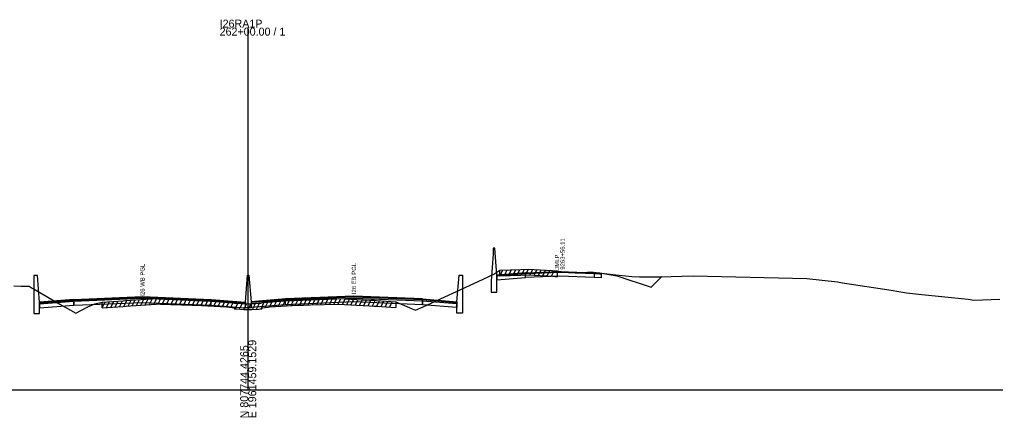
# Model space of a CAD drawing. Extents: x 1017 to 19997, y -1947 to 50737.
# Drawn here: x 10520 to 10861.4, y 11990.3 to 12129.5 of the extents above; entities that cross this region are included whole.
import ezdxf

# ---------------------------------------------------------------- set-up
doc = ezdxf.new("R2010")
doc.units = 0
for name, color, linetype in [('RD_GPK_XS_Cell', 7, 'Continuous'), ('RD_XS_Base', 7, 'Continuous'), ('RD_XS_ExGround', 7, 'Continuous'), ('RD_XS_ExPaveRet', 7, 'Continuous'), ('RD_XS_Greenside', 7, 'Continuous'), ('RD_XS_MedBWall', 7, 'Continuous'), ('RD_XS_Pave', 7, 'Continuous'), ('RD_XS_PaveOvlay', 7, 'Continuous'), ('RD_XS_TieSlope', 7, 'Continuous'), ('RD_XS_TX_Notes', 7, 'Continuous')]:
    doc.layers.add(name, color=color, linetype=linetype)

msp = doc.modelspace()

# ---------------------------------------------------------------- linework, layer by layer
at = {"layer": 'RD_GPK_XS_Cell'}
for p, q in [((10600, 12000), (10600, 12126.71)), ((10000, 12000), (10600, 12000)), ((10600, 12000), (11200, 12000))]:
    msp.add_line(p, q, dxfattribs=at)
at = {"layer": 'RD_XS_Base'}
for points in [[(10697, 12040.64), (10687, 12039.84)], [(10687, 12039.84), (10687, 12038.51)], [(10687, 12038.51), (10697, 12039.31)], [(10697, 12040.64), (10709, 12041.12), (10721, 12040.64)], [(10697, 12039.31), (10697, 12040.64)], [(10721, 12039.33), (10709, 12039.79), (10697, 12039.31)], [(10721, 12040.64), (10721, 12039.33)], [(10721, 12040.64), (10723, 12040.56), (10723.5, 12040.54)], [(10723.5, 12039.21), (10721, 12039.33)], [(10723.5, 12040.54), (10723.5, 12039.21)], [(10539, 12030.94), (10527, 12029.98)], [(10527, 12029.98), (10527, 12028.64)], [(10527, 12028.64), (10539, 12029.6)], [(10539, 12029.6), (10539, 12030.94)], [(10539.05, 12029.6), (10539, 12029.6)], [(10539.05, 12030.94), (10539.05, 12029.6)], [(10539.05, 12029.6), (10563, 12030.57), (10587, 12029.6)], [(10587, 12029.6), (10587, 12030.94)], [(10599, 12030), (10587, 12030.94)], [(10587, 12029.6), (10599, 12028.66)], [(10599, 12028.66), (10599, 12030)], [(10601, 12028.82), (10601, 12030.16)], [(10613, 12029.76), (10601, 12028.82)], [(10613, 12029.76), (10613, 12031.1)], [(10660.95, 12029.76), (10637, 12030.73), (10613, 12029.76)], [(10660.95, 12029.76), (10660.95, 12031.1)], [(10661, 12029.76), (10660.95, 12029.76)], [(10661, 12031.1), (10661, 12029.76)], [(10661, 12031.09), (10673, 12030.13)], [(10661, 12029.75), (10661, 12031.09)], [(10673, 12028.79), (10661, 12029.75)], [(10673, 12030.13), (10673, 12028.79)]]:
    msp.add_lwpolyline(points, dxfattribs=at)
at = {"layer": 'RD_XS_ExGround'}
msp.add_lwpolyline([(10518, 12036.42), (10520.5, 12036.3), (10523.35, 12036.2), (10524.46, 12035.51), (10525.12, 12035.21), (10534.14, 12029.92), (10539.74, 12026.82), (10543.84, 12029.05), (10546.37, 12030.07), (10548.96, 12030.65), (10556.31, 12031.17), (10557.08, 12031.22), (10567.8, 12031.97), (10568.48, 12032.02), (10569.34, 12031.99), (10580.28, 12031.62), (10583.62, 12031.47), (10592.44, 12031.08), (10594.37, 12030.82), (10595.02, 12030.74), (10595.17, 12030.35), (10595.99, 12030.28), (10598.5, 12030.13), (10600, 12030.11), (10600.63, 12030.1), (10601.31, 12030.09), (10603.71, 12030.26), (10604.41, 12030.3), (10604.82, 12030.37), (10604.99, 12030.7), (10607.02, 12030.94), (10607.5, 12031), (10617.42, 12031.55), (10619.36, 12031.66), (10621.8, 12031.72), (10631.53, 12031.95), (10642.42, 12031.39), (10644.04, 12031.31), (10644.87, 12031.25), (10651.6, 12030.81), (10656.35, 12028.81), (10657.39, 12028.37), (10658.58, 12027.87), (10661.2, 12029.06), (10680.42, 12037.84), (10685.96, 12040.5), (10688.06, 12041.85), (10695.33, 12042.08), (10697.94, 12042.24), (10706.41, 12041.72), (10708.12, 12041.57), (10708.71, 12041.54), (10710.29, 12041.32), (10714.39, 12040.95), (10716.52, 12040.91), (10719.9, 12041.24), (10727.58, 12040.37), (10734.17, 12039.66), (10736.87, 12039.56), (10744.13, 12039.55), (10755.7, 12039.84), (10795.46, 12038.91), (10806.19, 12037.79), (10807.85, 12037.47), (10824.88, 12034.81), (10830.34, 12033.91), (10834.52, 12033.49), (10851.92, 12031.67), (10853.9, 12031.41), (10862.97, 12031.65)], dxfattribs=at)
at = {"layer": 'RD_XS_ExPaveRet'}
for p, q in [((10688.06, 12039.85), (10689.08, 12041.88)), ((10689.56, 12039.9), (10690.58, 12041.93)), ((10691.06, 12039.95), (10692.08, 12041.98)), ((10692.56, 12039.99), (10693.58, 12042.02)), ((10694.06, 12040.04), (10695.08, 12042.07)), ((10695.56, 12040.09), (10696.6, 12042.15)), ((10697.06, 12040.18), (10698.09, 12042.23)), ((10698.56, 12040.2), (10699.53, 12042.14)), ((10700.06, 12040.11), (10701.03, 12042.05)), ((10701.56, 12040.01), (10702.53, 12041.95)), ((10688.06, 12039.85), (10688.06, 12041.85)), ((10688.06, 12039.85), (10695.33, 12040.08)), ((10695.33, 12040.08), (10697.94, 12040.24)), ((10697.94, 12040.24), (10706.41, 12039.72)), ((10703.06, 12039.92), (10704.03, 12041.86)), ((10704.56, 12039.83), (10705.53, 12041.77)), ((10706.06, 12039.74), (10707.03, 12041.66)), ((10706.41, 12039.72), (10708.12, 12039.57)), ((10708.12, 12041.57), (10708.12, 12039.57)), ((10562.46, 12029.6), (10563.5, 12031.67)), ((10563.96, 12029.7), (10565, 12031.78)), ((10565.46, 12029.81), (10566.5, 12031.88)), ((10566.96, 12029.91), (10568, 12031.99)), ((10568.46, 12030.02), (10569.44, 12031.99)), ((10569.96, 12029.97), (10570.94, 12031.94)), ((10571.46, 12029.92), (10572.44, 12031.89)), ((10572.96, 12029.87), (10573.94, 12031.84)), ((10574.46, 12029.82), (10575.44, 12031.78)), ((10575.96, 12029.77), (10576.94, 12031.73)), ((10577.46, 12029.72), (10578.44, 12031.68)), ((10617.96, 12029.58), (10618.99, 12031.64)), ((10619.46, 12029.67), (10620.47, 12031.69)), ((10620.96, 12029.7), (10621.97, 12031.72)), ((10622.46, 12029.73), (10623.47, 12031.76)), ((10623.96, 12029.77), (10624.97, 12031.79)), ((10625.46, 12029.8), (10626.47, 12031.83)), ((10626.96, 12029.84), (10627.97, 12031.87)), ((10628.46, 12029.88), (10629.47, 12031.9)), ((10629.96, 12029.91), (10630.97, 12031.94)), ((10631.46, 12029.95), (10632.44, 12031.9)), ((10632.96, 12029.88), (10633.94, 12031.83)), ((10634.46, 12029.8), (10635.44, 12031.75)), ((10635.96, 12029.72), (10636.94, 12031.67)), ((10548.96, 12028.65), (10550, 12030.72)), ((10548.96, 12028.65), (10548.96, 12030.65)), ((10548.96, 12028.65), (10556.31, 12029.17)), ((10550.46, 12028.76), (10551.5, 12030.83)), ((10551.96, 12028.86), (10553, 12030.93)), ((10553.46, 12028.97), (10554.5, 12031.04)), ((10554.96, 12029.07), (10556, 12031.15)), ((10556.31, 12029.17), (10557.08, 12029.22)), ((10556.46, 12029.18), (10557.5, 12031.25)), ((10557.08, 12029.22), (10567.8, 12029.97)), ((10557.96, 12029.28), (10559, 12031.36)), ((10559.46, 12029.39), (10560.5, 12031.46)), ((10560.96, 12029.49), (10562, 12031.57)), ((10567.8, 12029.97), (10568.48, 12030.02)), ((10568.48, 12030.02), (10569.34, 12029.99)), ((10569.34, 12029.99), (10580.28, 12029.62)), ((10578.96, 12029.67), (10579.94, 12031.63)), ((10580.28, 12029.62), (10583.62, 12029.47)), ((10580.46, 12029.61), (10581.44, 12031.57)), ((10581.96, 12029.55), (10582.94, 12031.5)), ((10583.46, 12029.48), (10584.44, 12031.44)), ((10583.62, 12029.47), (10592.44, 12029.08)), ((10584.96, 12029.41), (10585.94, 12031.37)), ((10586.46, 12029.35), (10587.44, 12031.3)), ((10587.96, 12029.28), (10588.94, 12031.24)), ((10589.46, 12029.21), (10590.44, 12031.17)), ((10590.96, 12029.15), (10591.94, 12031.1)), ((10592.44, 12029.08), (10594.37, 12028.82)), ((10592.46, 12029.08), (10593.4, 12030.95)), ((10593.96, 12028.87), (10594.9, 12030.75)), ((10594.37, 12028.82), (10595.02, 12028.74)), ((10595.02, 12028.74), (10595.17, 12028.35)), ((10595.17, 12028.35), (10595.99, 12028.28)), ((10595.46, 12028.32), (10596.43, 12030.26)), ((10595.99, 12028.28), (10598.5, 12028.13)), ((10596.96, 12028.23), (10597.93, 12030.17)), ((10598.46, 12028.14), (10599.45, 12030.12)), ((10599.96, 12028.11), (10600.95, 12030.09)), ((10601.31, 12028.09), (10603.71, 12028.26)), ((10601.46, 12028.1), (10602.5, 12030.17)), ((10602.96, 12028.2), (10604, 12030.28)), ((10603.71, 12028.26), (10604.41, 12028.3)), ((10604.41, 12028.3), (10604.82, 12028.37)), ((10604.46, 12028.31), (10605.7, 12030.79)), ((10604.82, 12028.37), (10604.99, 12028.7)), ((10604.99, 12028.7), (10607.02, 12028.94)), ((10605.96, 12028.82), (10607.02, 12030.94)), ((10607.02, 12028.94), (10607.5, 12029)), ((10607.46, 12029), (10608.49, 12031.06)), ((10607.5, 12029), (10617.42, 12029.55)), ((10608.96, 12029.08), (10609.99, 12031.14)), ((10610.46, 12029.17), (10611.49, 12031.22)), ((10611.96, 12029.25), (10612.99, 12031.31)), ((10613.46, 12029.33), (10614.49, 12031.39)), ((10614.96, 12029.41), (10615.99, 12031.47)), ((10616.46, 12029.5), (10617.49, 12031.55)), ((10617.42, 12029.55), (10619.36, 12029.66)), ((10619.36, 12029.66), (10621.8, 12029.72)), ((10621.8, 12029.72), (10631.53, 12029.95)), ((10631.53, 12029.95), (10642.42, 12029.39)), ((10637.46, 12029.65), (10638.44, 12031.6)), ((10638.96, 12029.57), (10639.94, 12031.52)), ((10640.46, 12029.49), (10641.44, 12031.44)), ((10641.96, 12029.42), (10642.94, 12031.37)), ((10642.42, 12029.39), (10644.04, 12029.31)), ((10643.46, 12029.34), (10644.43, 12031.29)), ((10644.04, 12029.31), (10644.87, 12029.25)), ((10644.87, 12029.25), (10651.6, 12028.81)), ((10644.96, 12029.25), (10645.93, 12031.18)), ((10646.46, 12029.15), (10647.43, 12031.08)), ((10647.96, 12029.05), (10648.93, 12030.98)), ((10649.46, 12028.95), (10650.43, 12030.88)), ((10651.6, 12030.81), (10651.6, 12028.81)), ((10598.5, 12028.13), (10600, 12028.11)), ((10600, 12028.11), (10600.63, 12028.1)), ((10600.63, 12028.1), (10601.31, 12028.09))]:
    msp.add_line(p, q, dxfattribs=at)
at = {"layer": 'RD_XS_Greenside'}
for points in [[(10723, 12040.88), (10729, 12039.92)], [(10729, 12039.92), (10741, 12035.92)]]:
    msp.add_lwpolyline(points, dxfattribs=at)
at = {"layer": 'RD_XS_MedBWall'}
for points in [[(10687, 12040.16), (10686.25, 12049.5), (10685.75, 12049.5)], [(10685.75, 12049.5), (10685.75, 12047.5)], [(10685.75, 12047.5), (10685, 12038.16)], [(10527, 12030.66), (10526.25, 12040), (10525, 12040)], [(10525, 12040), (10525, 12026.66)], [(10599, 12030.66), (10599.75, 12040.15), (10600.25, 12040.15), (10601, 12030.81)], [(10673, 12030.81), (10673.75, 12040.15), (10675, 12040.15)], [(10675, 12040.15), (10675, 12026.81)], [(10687, 12034.16), (10687, 12040.16)], [(10685, 12038.16), (10685, 12034.16)], [(10685, 12034.16), (10687, 12034.16)], [(10527, 12026.66), (10527, 12030.66)], [(10599, 12028.66), (10599, 12030.66)], [(10601, 12028.66), (10599, 12028.66)], [(10601, 12030.81), (10601, 12028.66)], [(10673, 12026.81), (10673, 12030.81)], [(10525, 12026.66), (10527, 12026.66)], [(10675, 12026.81), (10673, 12026.81)]]:
    msp.add_lwpolyline(points, dxfattribs=at)
at = {"layer": 'RD_XS_Pave'}
for points in [[(10539.05, 12031.28), (10563, 12032.24), (10587, 12031.28)], [(10587, 12030.94), (10563, 12031.91), (10539.05, 12030.94)], [(10660.95, 12031.44), (10637, 12032.4), (10613, 12031.44)], [(10613, 12031.1), (10637, 12032.07), (10660.95, 12031.1)], [(10539, 12031.28), (10527, 12030.32)], [(10527, 12030.32), (10527, 12029.98)], [(10539, 12030.94), (10539, 12031.28)], [(10539.05, 12030.94), (10539, 12030.94)], [(10539.05, 12030.94), (10539.05, 12031.28)], [(10587, 12031.28), (10587, 12030.94)], [(10587, 12031.28), (10599, 12030.34)], [(10599, 12030.34), (10599, 12030)], [(10613, 12031.44), (10601, 12030.5)], [(10601, 12030.16), (10613, 12031.1)], [(10601, 12030.5), (10601, 12030.16)], [(10613, 12031.44), (10613, 12031.1)], [(10660.95, 12031.1), (10660.95, 12031.44)], [(10660.95, 12031.44), (10661, 12031.44)], [(10661, 12031.1), (10660.95, 12031.1)], [(10661, 12031.44), (10661, 12031.1)], [(10661, 12031.09), (10661, 12031.43)], [(10673, 12030.47), (10673, 12030.13)]]:
    msp.add_lwpolyline(points, dxfattribs=at)
at = {"layer": 'RD_XS_PaveOvlay'}
for points in [[(10697, 12040.96), (10687, 12040.16)], [(10687, 12039.84), (10697, 12040.64)], [(10687, 12040.16), (10687, 12039.84)], [(10697, 12040.96), (10709, 12041.44), (10721, 12040.96)], [(10721, 12040.64), (10709, 12041.12), (10697, 12040.64)], [(10697, 12040.64), (10697, 12040.96)], [(10721, 12040.96), (10721, 12040.64)], [(10721, 12040.96), (10723, 12040.88)], [(10723, 12040.56), (10721, 12040.64)], [(10723, 12040.88), (10723, 12040.56)], [(10539.05, 12031.62), (10563, 12032.58), (10587, 12031.62)], [(10613, 12031.77), (10601, 12030.81)], [(10660.95, 12031.78), (10637, 12032.73), (10613, 12031.77)], [(10613, 12031.77), (10613, 12031.44)], [(10660.95, 12031.44), (10660.95, 12031.78)], [(10660.95, 12031.78), (10661, 12031.77)], [(10661, 12031.77), (10661, 12031.44)], [(10661, 12031.77), (10673, 12030.81)], [(10661, 12031.43), (10661, 12031.77)], [(10539, 12031.62), (10527, 12030.66)], [(10527, 12030.66), (10527, 12030.32)], [(10539.05, 12031.62), (10539, 12031.62)], [(10539, 12031.62), (10539, 12031.28)], [(10539, 12031.28), (10539.05, 12031.28)], [(10539.05, 12031.28), (10539.05, 12031.62)], [(10587, 12031.62), (10587, 12031.28)], [(10587, 12031.62), (10599, 12030.66)], [(10599, 12030.66), (10599, 12030.34)], [(10601, 12030.81), (10601, 12030.5)], [(10673, 12030.47), (10661, 12031.43)], [(10673, 12030.81), (10673, 12030.47)]]:
    msp.add_lwpolyline(points, dxfattribs=at)
at = {"layer": 'RD_XS_TieSlope'}
msp.add_lwpolyline([(10741, 12035.92), (10744.68, 12039.6)], dxfattribs=at)

# ---------------------------------------------------------------- texts
at = {"layer": 'RD_GPK_XS_Cell'}
for s, p in [('I26RA1P', (10590, 12126.71)), ('262+00.00 / 1', (10590, 12123.91))]:
    msp.add_text(s, height=2.8, dxfattribs=at).set_placement(p)
for s, p in [('N 807744.4265', (10600, 11990)), ('E 1961459.1529', (10602.8, 11990))]:
    msp.add_text(s, height=2.8, rotation=90, dxfattribs=at).set_placement(p)
at = {"layer": 'RD_XS_TX_Notes'}
for s, p in [(' 9263+56.11', (10710.73, 12041.44)), (' JMLP', (10708.77, 12041.44)), ('I26 WB PGL', (10563.75, 12032.58)), ('I26 EB PGL', (10637.75, 12033.47))]:
    msp.add_text(s, height=1.5, rotation=90, dxfattribs=at).set_placement(p)

doc.saveas('drawing.dxf')
